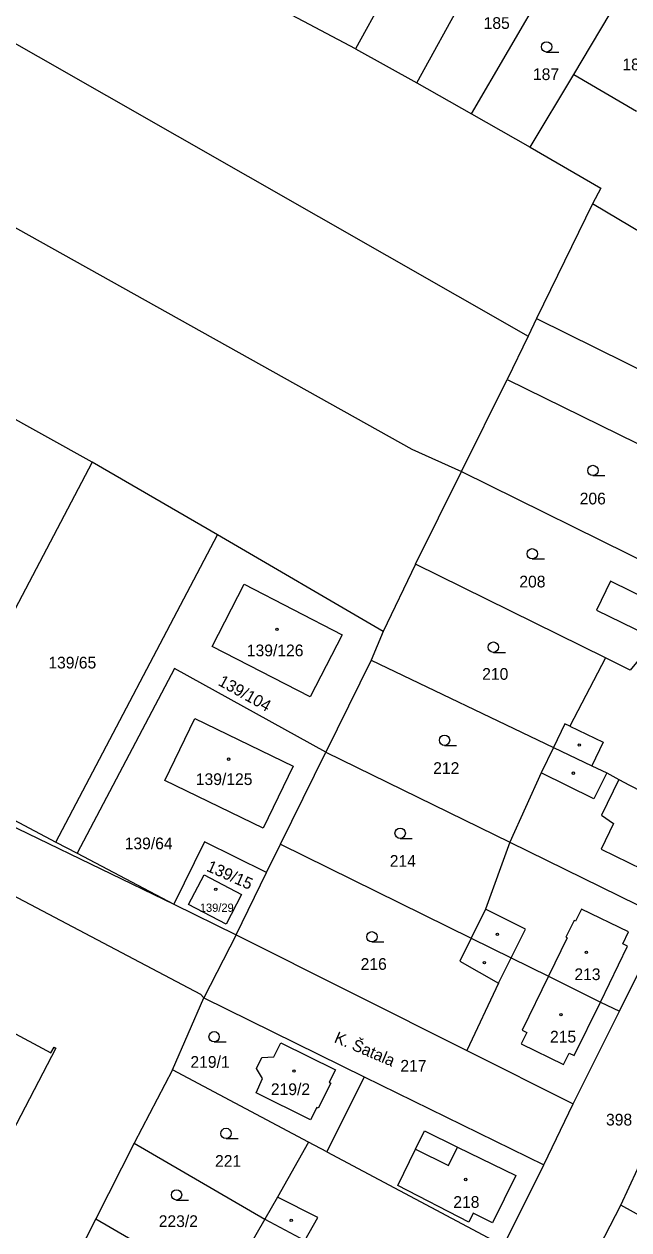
# Model space of a CAD drawing. Extents: x -756746 to -753363, y -1166406 to -1161727.
# Drawn here: x -754480.8 to -754393, y -1162489.3 to -1162314.4 of the extents above; entities that cross this region are included whole.
import ezdxf

# ---------------------------------------------------------------- set-up
doc = ezdxf.new("R2010")
doc.units = 0
for name, color, linetype in [('Hranice parcel', 7, 'Continuous'), ('Parcelní čísla', 7, 'Continuous'), ('Pop  PČ popisy', 7, 'Continuous'), ('Vnitřní kresba', 7, 'Continuous'), ('Značky budov', 7, 'Continuous'), ('Značky kultur', 7, 'Continuous')]:
    doc.layers.add(name, color=color, linetype=linetype)

msp = doc.modelspace()

# ---------------------------------------------------------------- linework, layer by layer
at = {"layer": 'Hranice parcel'}
for p, q in [((-754423.79, -1162322.95), (-754406.73, -1162292.01)), ((-754419.49, -1162294.01), (-754432.67, -1162318)), ((-754400.98, -1162321.74), (-754394.53, -1162310.8)), ((-754432.67, -1162318), (-754442.72, -1162312.69)), ((-754432.67, -1162318), (-754423.79, -1162322.95)), ((-754407.35, -1162332.26), (-754400.98, -1162321.74)), ((-754400.98, -1162321.74), (-754391.92, -1162327.04)), ((-754423.79, -1162322.95), (-754415.83, -1162327.42)), ((-754415.83, -1162327.42), (-754407.35, -1162332.26)), ((-754398.29, -1162340.46), (-754406.4, -1162357.11)), ((-754385.57, -1162348.03), (-754398.29, -1162340.46)), ((-754406.4, -1162357.11), (-754407.64, -1162359.68)), ((-754406.4, -1162357.11), (-754372.74, -1162373.73)), ((-754407.64, -1162359.68), (-754410.67, -1162365.95)), ((-754417.29, -1162379.29), (-754410.67, -1162365.95)), ((-754410.67, -1162365.95), (-754380.39, -1162380.82)), ((-754470.9, -1162377.95), (-754489.26, -1162367.75)), ((-754470.9, -1162377.95), (-754494.73, -1162423.25)), ((-754452.72, -1162388.49), (-754470.9, -1162377.95)), ((-754423.96, -1162392.7), (-754417.29, -1162379.29)), ((-754417.29, -1162379.29), (-754387.57, -1162393.97)), ((-754476.15, -1162433.02), (-754452.72, -1162388.49)), ((-754428.66, -1162402.5), (-754452.72, -1162388.49)), ((-754423.96, -1162392.7), (-754428.66, -1162402.5)), ((-754396.41, -1162406.33), (-754423.96, -1162392.7)), ((-754428.66, -1162402.5), (-754430.4, -1162406.63)), ((-754430.4, -1162406.63), (-754436.98, -1162419.98)), ((-754430.4, -1162406.63), (-754403.94, -1162419.3)), ((-754392.81, -1162408.1), (-754396.41, -1162406.33)), ((-754443.57, -1162433.34), (-754436.98, -1162419.98)), ((-754436.98, -1162419.98), (-754410.31, -1162433.04)), ((-754494.73, -1162423.25), (-754476.15, -1162433.02)), ((-754476.15, -1162433.02), (-754473.05, -1162434.65)), ((-754445.58, -1162437.42), (-754443.57, -1162433.34)), ((-754443.57, -1162433.34), (-754415.91, -1162446.96)), ((-754410.31, -1162433.04), (-754387.71, -1162444.11)), ((-754473.05, -1162434.65), (-754459.03, -1162442.03)), ((-754450, -1162446.45), (-754445.58, -1162437.42)), ((-754459.03, -1162442.03), (-754450, -1162446.45)), ((-754394.39, -1162457.53), (-754387.71, -1162444.11)), ((-754450, -1162446.45), (-754454.67, -1162455.61)), ((-754450, -1162446.45), (-754416.54, -1162463.22)), ((-754459.25, -1162466.05), (-754454.67, -1162455.61)), ((-754454.67, -1162455.61), (-754431.4, -1162467.04)), ((-754401.08, -1162470.97), (-754394.39, -1162457.53)), ((-754416.54, -1162463.22), (-754401.08, -1162470.97)), ((-754459.25, -1162466.05), (-754464.8, -1162476.7)), ((-754439.48, -1162476.55), (-754459.25, -1162466.05)), ((-754431.4, -1162467.04), (-754436.83, -1162477.95)), ((-754431.4, -1162467.04), (-754405.36, -1162479.81)), ((-754405.36, -1162479.81), (-754401.08, -1162470.97)), ((-754464.8, -1162476.7), (-754470.36, -1162487.66)), ((-754464.8, -1162476.7), (-754445.84, -1162487.68)), ((-754436.83, -1162477.95), (-754439.48, -1162476.55)), ((-754436.83, -1162477.95), (-754411.22, -1162491.55)), ((-754411.22, -1162491.55), (-754405.36, -1162479.81)), ((-754406.7, -1162509.92), (-754394.18, -1162485.67)), ((-754372.89, -1162497.5), (-754394.18, -1162485.67)), ((-754470.36, -1162487.66), (-754475.4, -1162497.58)), ((-754470.36, -1162487.66), (-754451.55, -1162498.53))]:
    msp.add_line(p, q, dxfattribs=at)
for points in [[(-754808.43, -1162137.05), (-754656.15, -1162215.06), (-754583.61, -1162260.35), (-754499.26, -1162307.35), (-754407.64, -1162359.68)], [(-754817.91, -1162160.94), (-754773.06, -1162183.36), (-754661.89, -1162242.23), (-754518.83, -1162323.43), (-754424.53, -1162376.06), (-754417.29, -1162379.29)], [(-754415.83, -1162327.42), (-754405.12, -1162309.03), (-754403.51, -1162306.27)], [(-754407.35, -1162332.26), (-754397.09, -1162338.2), (-754398.29, -1162340.46)], [(-754387.57, -1162393.97), (-754389.02, -1162396.82), (-754389.67, -1162398.12), (-754395.67, -1162395.2), (-754397.7, -1162399.38), (-754390.35, -1162402.96), (-754390.22, -1162402.71), (-754388.92, -1162403.35), (-754392.81, -1162408.1)], [(-754434.63, -1162402.95), (-754439.26, -1162411.97), (-754453.47, -1162404.65), (-754448.84, -1162395.64), (-754434.63, -1162402.95)], [(-754544.24, -1162399.16), (-754490.88, -1162426.67), (-754459.03, -1162442.03)], [(-754544.54, -1162399.72), (-754547.93, -1162406.21), (-754455.17, -1162455.06), (-754454.67, -1162455.61)], [(-754436.98, -1162419.98), (-754458.95, -1162407.85), (-754473.05, -1162434.65)], [(-754396.41, -1162406.33), (-754401.58, -1162416.22), (-754402.3, -1162415.87), (-754403.94, -1162419.3)], [(-754446.07, -1162431.01), (-754460.35, -1162424.08), (-754456, -1162415.1), (-754441.71, -1162422.03), (-754446.07, -1162431.01)], [(-754403.94, -1162419.3), (-754405.74, -1162422.98), (-754410.31, -1162433.04)], [(-754403.94, -1162419.3), (-754398.39, -1162421.96), (-754396.22, -1162423), (-754394.45, -1162423.97), (-754392.94, -1162424.75), (-754384.26, -1162429.23), (-754381.01, -1162430.71)], [(-754445.58, -1162437.42), (-754454.6, -1162433), (-754459.03, -1162442.03)], [(-754410.31, -1162433.04), (-754413.82, -1162442.73), (-754415.91, -1162446.96)], [(-754449.22, -1162440.62), (-754451.47, -1162444.92), (-754456.91, -1162442.07), (-754454.66, -1162437.77), (-754449.22, -1162440.62)], [(-754415.91, -1162446.96), (-754417.55, -1162450.28), (-754411.92, -1162453.46), (-754416.54, -1162463.22)], [(-754415.91, -1162446.96), (-754410.07, -1162449.83), (-754404.68, -1162452.46), (-754397.15, -1162456.23), (-754394.39, -1162457.53)], [(-754489.68, -1162456.74), (-754476.88, -1162463.6), (-754476.42, -1162462.75), (-754476.14, -1162462.9), (-754483.14, -1162476.31)], [(-754447.04, -1162465.86), (-754446.25, -1162464.25), (-754444.51, -1162464.17), (-754443.52, -1162462.12), (-754435.6, -1162466.06), (-754436.49, -1162467.85), (-754436.26, -1162467.96), (-754438.08, -1162471.61), (-754438.3, -1162471.5), (-754439.2, -1162473.3), (-754447.09, -1162469.37), (-754446.16, -1162467.29), (-754447.04, -1162465.86)], [(-754439.48, -1162476.55), (-754444.02, -1162484.49), (-754445.84, -1162487.68)], [(-754394.18, -1162485.67), (-754391.74, -1162480.44), (-754390.03, -1162476.8)], [(-754445.84, -1162487.68), (-754448.45, -1162492.24), (-754451.55, -1162498.53)], [(-754445.84, -1162487.68), (-754440.05, -1162490.78), (-754439.13, -1162491.32), (-754431.07, -1162496.07), (-754419.46, -1162501.79), (-754416.81, -1162503.08)]]:
    msp.add_lwpolyline(points, dxfattribs=at)
at = {"layer": 'Vnitřní kresba'}
for p, q in [((-754401.58, -1162416.22), (-754396.74, -1162418.53)), ((-754396.74, -1162418.53), (-754398.39, -1162421.96)), ((-754398.1, -1162426.76), (-754405.74, -1162422.98)), ((-754396.22, -1162423), (-754398.1, -1162426.76)), ((-754394.45, -1162423.97), (-754397.01, -1162429.14)), ((-754395.23, -1162430.34), (-754397.05, -1162434.04)), ((-754397.01, -1162429.14), (-754395.23, -1162430.34)), ((-754397.05, -1162434.04), (-754388.31, -1162438.33)), ((-754408.03, -1162445.65), (-754413.82, -1162442.73)), ((-754399.91, -1162442.73), (-754400.77, -1162444.48)), ((-754393.06, -1162446.06), (-754399.91, -1162442.73)), ((-754400.95, -1162444.39), (-754402.14, -1162446.83)), ((-754400.77, -1162444.48), (-754400.95, -1162444.39)), ((-754410.07, -1162449.83), (-754408.03, -1162445.65)), ((-754393.9, -1162447.77), (-754393.06, -1162446.06)), ((-754401.96, -1162446.92), (-754404.68, -1162452.46)), ((-754402.14, -1162446.83), (-754401.96, -1162446.92)), ((-754397.15, -1162456.23), (-754393.21, -1162448.1)), ((-754393.21, -1162448.1), (-754393.9, -1162447.77)), ((-754411.92, -1162453.46), (-754410.07, -1162449.83)), ((-754404.68, -1162452.46), (-754408.51, -1162460.28)), ((-754400.96, -1162463.99), (-754397.15, -1162456.23)), ((-754408.51, -1162460.28), (-754407.82, -1162460.62)), ((-754407.82, -1162460.62), (-754408.63, -1162462.28)), ((-754408.63, -1162462.28), (-754402.49, -1162465.29)), ((-754402.49, -1162465.29), (-754401.68, -1162463.64)), ((-754401.68, -1162463.64), (-754400.96, -1162463.99)), ((-754426.54, -1162482.83), (-754423.96, -1162477.54)), ((-754423.96, -1162477.54), (-754419.19, -1162479.92)), ((-754419.19, -1162479.92), (-754417.89, -1162477.25)), ((-754417.89, -1162477.25), (-754409.43, -1162481.36)), ((-754409.43, -1162481.36), (-754412.82, -1162488.21)), ((-754416.23, -1162488.12), (-754426.54, -1162482.83)), ((-754438.15, -1162487.48), (-754444.02, -1162484.49)), ((-754440.05, -1162490.78), (-754438.15, -1162487.48)), ((-754415.6, -1162486.84), (-754416.23, -1162488.12)), ((-754412.82, -1162488.21), (-754415.6, -1162486.84))]:
    msp.add_line(p, q, dxfattribs=at)
msp.add_lwpolyline([(-754423.96, -1162477.54), (-754422.67, -1162474.91), (-754417.89, -1162477.25)], dxfattribs=at)
at = {"layer": 'Značky budov'}
for centre in [(-754444.08, -1162402.18), (-754400.22, -1162418.95), (-754451.09, -1162421), (-754401.06, -1162423.03), (-754452.95, -1162439.89), (-754412.1, -1162446.41), (-754399.17, -1162449.02), (-754413.98, -1162450.5), (-754402.88, -1162458.04), (-754441.61, -1162466.23), (-754416.69, -1162481.95), (-754442.01, -1162487.87)]:
    msp.add_circle(centre, 0.175, dxfattribs=at)
at = {"layer": 'Značky kultur'}
for p, q in [((-754404.95, -1162318.46), (-754403.2, -1162318.46)), ((-754398.23, -1162379.89), (-754396.48, -1162379.89)), ((-754407.03, -1162391.97), (-754405.28, -1162391.97)), ((-754412.68, -1162405.51), (-754410.93, -1162405.51)), ((-754419.76, -1162419.01), (-754418.01, -1162419.01)), ((-754426.2, -1162432.49), (-754424.45, -1162432.49)), ((-754430.3, -1162447.51), (-754428.55, -1162447.51)), ((-754453.19, -1162462), (-754451.44, -1162462)), ((-754451.47, -1162476.01), (-754449.72, -1162476.01)), ((-754458.65, -1162484.93), (-754456.9, -1162484.93))]:
    msp.add_line(p, q, dxfattribs=at)
for centre in [(-754404.95, -1162317.71), (-754398.23, -1162379.14), (-754407.03, -1162391.22), (-754412.68, -1162404.76), (-754419.76, -1162418.26), (-754426.2, -1162431.74), (-754430.3, -1162446.76), (-754453.19, -1162461.25), (-754451.47, -1162475.26), (-754458.65, -1162484.18)]:
    msp.add_circle(centre, 0.75, dxfattribs=at)

# ---------------------------------------------------------------- texts
at = {"layer": 'Parcelní čísla'}
for s, height, p in [('185', 1.7, (-754414.09, -1162315.11)), ('189', 1.7, (-754393.96, -1162321.11)), ('187', 1.7, (-754406.93, -1162322.53)), ('206', 1.7, (-754400.15, -1162384.06)), ('208', 1.7, (-754408.91, -1162396.1)), ('139/126', 1.7, (-754448.45, -1162406.08)), ('139/65', 1.7, (-754477.25, -1162407.85)), ('210', 1.7, (-754414.3, -1162409.49)), ('212', 1.7, (-754421.41, -1162423.14)), ('139/125', 1.7, (-754455.85, -1162424.75)), ('139/64', 1.7, (-754466.17, -1162434.07)), ('214', 1.7, (-754427.71, -1162436.61)), ('139/29', 1.2, (-754455.26, -1162443.14)), ('216', 1.7, (-754431.94, -1162451.55)), ('213', 1.7, (-754400.92, -1162453.04)), ('215', 1.7, (-754404.46, -1162462.09)), ('219/1', 1.7, (-754456.63, -1162465.75)), ('217', 1.7, (-754426.17, -1162466.31)), ('219/2', 1.7, (-754444.96, -1162469.71)), ('398', 1.7, (-754396.33, -1162474.12)), ('221', 1.7, (-754453.06, -1162480.11)), ('218', 1.7, (-754418.49, -1162486.06)), ('223/2', 1.7, (-754461.23, -1162488.84))]:
    msp.add_text(s, height=height, dxfattribs=at).set_placement(p)
for s, rotation, p in [('139/104', 331, (-754452.74, -1162410.2)), ('139/15', 336, (-754454.42, -1162437.15))]:
    msp.add_text(s, height=1.7, rotation=rotation, dxfattribs=at).set_placement(p)
at = {"layer": 'Pop  PČ popisy'}
msp.add_text('K. Šatala', height=1.7, rotation=337, dxfattribs=at).set_placement((-754435.9, -1162462))

doc.saveas('drawing.dxf')
